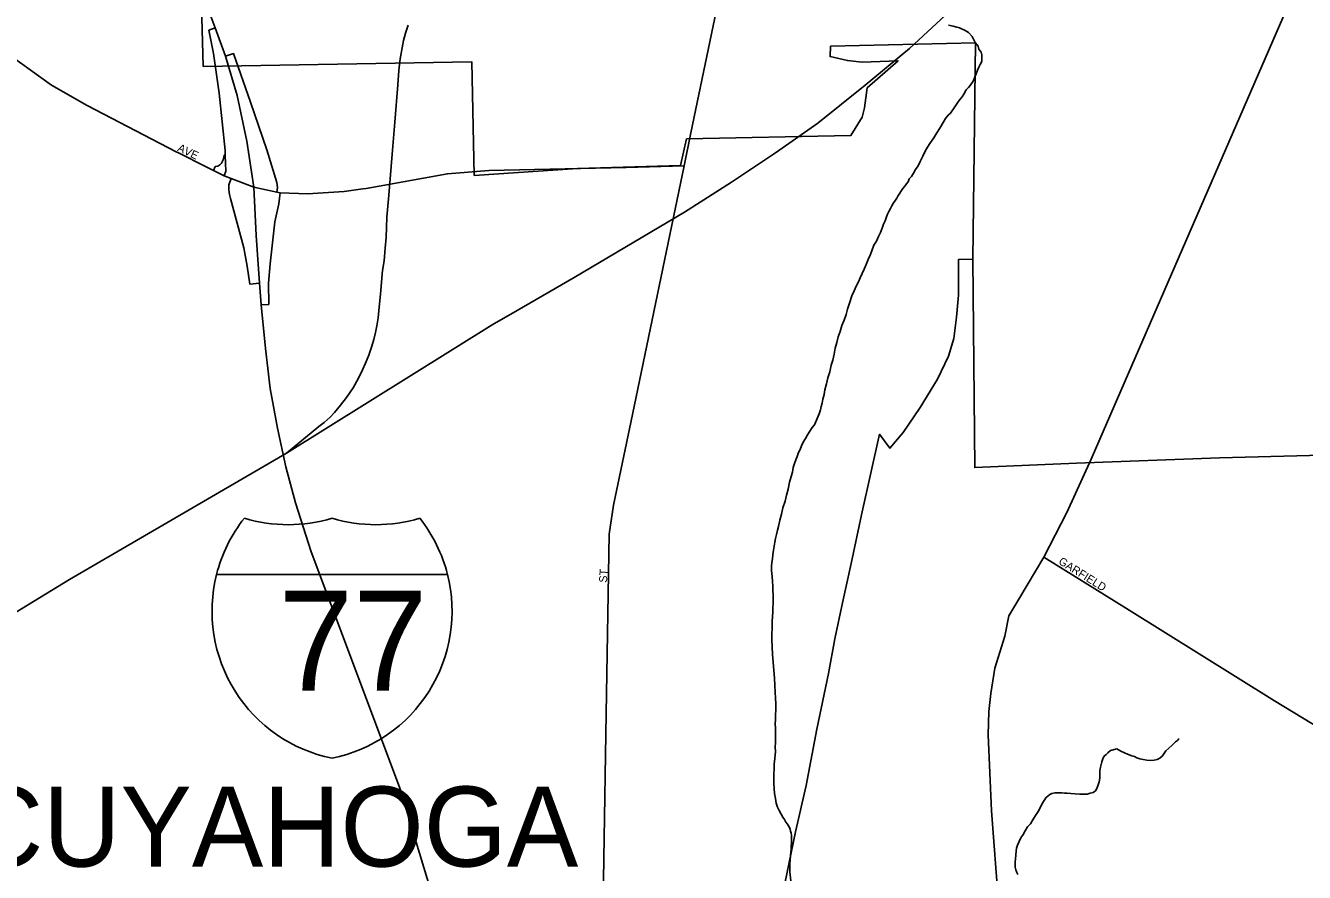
# Model space of a CAD drawing. Extents: x 2010165 to 2382125, y 1060529 to 1407316.
# Drawn here: x 2200334 to 2208326, y 1249641 to 1254931 of the extents above; entities that cross this region are included whole.
import ezdxf

# ---------------------------------------------------------------- set-up
doc = ezdxf.new("R2010")
doc.units = 0
for name, color, linetype in [('GM_X_City_Street', 7, 'Continuous'), ('GM_X_City_Street_Text', 7, 'Continuous'), ('GM_X_Corporation', 7, 'Continuous'), ('GM_X_Corporation_Text', 7, 'Continuous'), ('GM_X_Interchange_Ramps', 7, 'Continuous'), ('GM_X_Interstate_Location', 7, 'Continuous'), ('GM_X_Interstate_Route', 7, 'Continuous'), ('GM_X_Interstate_Shield', 7, 'Continuous'), ('GM_X_Minor_River', 7, 'Continuous'), ('GM_X_Rail_Line', 7, 'Continuous')]:
    doc.layers.add(name, color=color, linetype=linetype)

msp = doc.modelspace()

# ---------------------------------------------------------------- linework, layer by layer
at = {"layer": 'GM_X_City_Street'}
for points in [[(2204491.6, 1254262.1), (2204720.3, 1255361.4), (2204737.7, 1255522.1), (2204713.4, 1257502), (2204639.3, 1260262.6), (2204617.8, 1261061.3)], [(2206993, 1252222.7), (2206999.5, 1252236.7), (2208307.1, 1255250.9), (2208352.6, 1255368.8), (2208516.3, 1255795.8)], [(2200021, 1254876.6), (2200176.1, 1254787.4), (2200496.4, 1254559.7), (2200718.2, 1254431.6), (2201275.7, 1254142.9)], [(2204448.7, 1254055.9), (2204491.6, 1254262.1)], [(2201275.7, 1254142.9), (2201289.2, 1254135.9), (2201461.6, 1254049.7)], [(2201461.6, 1254049.7), (2201508.1, 1254026.5), (2201574.2, 1253993.4), (2201619.6, 1253975.4), (2201759.6, 1253921.7), (2201904.6, 1253891.4), (2201925.1, 1253887.1), (2202095.2, 1253880.6), (2202324.1, 1253895.2), (2202440.9, 1253910.3)], [(2202542.9, 1253927.8), (2202969.9, 1254005.6), (2203228.6, 1254026.6), (2204087.3, 1254044.5), (2204448.7, 1254055.9)], [(2203850.9, 1247649.6), (2203858.9, 1247714.2), (2203892.4, 1247920.6), (2203932.6, 1248817.9), (2203963, 1250634.3), (2203981.3, 1251753.5), (2204008.7, 1251935), (2204127.4, 1252501.3), (2204448.7, 1254055.9)], [(2202440.9, 1253910.3), (2202462, 1253913), (2202542.9, 1253927.8)], [(2206840.7, 1251889), (2206841.3, 1251890), (2206993, 1252222.7)], [(2206696.4, 1251609.7), (2206840.7, 1251889)], [(2205524.1, 1245903), (2205543.7, 1245966.5), (2205886.5, 1247081.7), (2206010.3, 1247420), (2206082, 1247621.4), (2206164.7, 1247891.9), (2206297.8, 1248248.6), (2206355.8, 1248460.3), (2206391.7, 1248634.3), (2206422.4, 1248823.8), (2206430.1, 1248976.5), (2206431.3, 1249033.6), (2206428.5, 1249175.4), (2206414.6, 1249450.6), (2206370.8, 1250025), (2206350, 1250500.3), (2206354.2, 1250646.2), (2206366.7, 1250758.7), (2206391.7, 1250917.2), (2206453.2, 1251117.5), (2206479.2, 1251244.2), (2206541.2, 1251347), (2206696.4, 1251609.7)], [(2206696.4, 1251609.7), (2207213.2, 1251288.7), (2208137.8, 1250712.9), (2208371.2, 1250571.1), (2208470.8, 1250524.1), (2208585, 1250481.9), (2208717.9, 1250452.1), (2208910.3, 1250421.1), (2209085.4, 1250404.9), (2209258, 1250386.3), (2210005.4, 1250333.9), (2210072.1, 1250346), (2210171.5, 1250376.7), (2210300.1, 1250411.7), (2210408.7, 1250449), (2210511.3, 1250484.3), (2210625.9, 1250519.5), (2210755.5, 1250571.9), (2210933.9, 1250664.2), (2211148.2, 1250786.3)]]:
    msp.add_lwpolyline(points, dxfattribs=at)
at = {"layer": 'GM_X_Corporation'}
for points in [[(2211180.3, 1254969.1), (2211214.6, 1252303.6), (2208598.2, 1252252.4), (2207795.7, 1252229.9), (2206901.2, 1252198.4), (2206264.9, 1252169.6), (2206252.4, 1253471.4), (2206269.5, 1254823.3), (2205364.9, 1254801.7), (2205361.6, 1254737.5), (2205469.9, 1254712.5), (2205562.1, 1254703.5), (2205786.2, 1254711.9), (2205594, 1254541.4), (2205577.3, 1254416.8), (2205561.9, 1254358.5), (2205491.1, 1254245.4), (2204464.5, 1254222.9), (2204427.4, 1254058), (2203783.4, 1254037.8), (2203137.3, 1253995), (2203121.8, 1254705.8), (2201444.6, 1254676.1), (2201374.5, 1257208.6)], [(2201374.5, 1257208.6), (2201444.6, 1254676.1), (2203121.8, 1254705.8), (2203137.3, 1253995), (2203783.4, 1254037.8), (2204427.4, 1254058), (2204464.5, 1254222.9), (2205491.1, 1254245.4), (2205561.9, 1254358.5), (2205577.3, 1254416.8), (2205594, 1254541.4), (2205786.2, 1254711.9), (2205562.1, 1254703.5), (2205469.9, 1254712.5), (2205361.6, 1254737.5), (2205364.9, 1254801.7), (2206269.5, 1254823.3), (2206252.4, 1253471.4), (2206164.4, 1253470.3), (2206164.8, 1253247.6), (2206150.4, 1253109.1), (2206133.8, 1252976.5), (2206101, 1252865.9), (2206032.5, 1252722.7), (2205924.4, 1252545.1), (2205818, 1252389.5), (2205735.1, 1252290.4), (2205670, 1252378), (2205557.5, 1251875.3), (2205492.8, 1251569.8), (2205439.5, 1251324.5), (2205391.9, 1251099.3), (2205352.3, 1250884.3), (2205278.1, 1250534.5), (2205211.9, 1250182.8), (2205145, 1249893.3), (2205051.9, 1249441)], [(2205051.9, 1249441), (2205145, 1249893.3), (2205211.9, 1250182.8), (2205278.1, 1250534.5), (2205352.3, 1250884.3), (2205391.9, 1251099.3), (2205439.5, 1251324.5), (2205492.8, 1251569.8), (2205557.5, 1251875.3), (2205670, 1252378), (2205735.1, 1252290.4), (2205818, 1252389.5), (2205924.4, 1252545.1), (2206032.5, 1252722.7), (2206101, 1252865.9), (2206133.8, 1252976.5), (2206150.4, 1253109.1), (2206164.8, 1253247.6), (2206164.4, 1253470.3), (2206252.4, 1253471.4), (2206264.9, 1252169.6), (2206901.2, 1252198.4), (2207795.7, 1252229.9), (2208598.2, 1252252.4)]]:
    msp.add_lwpolyline(points, dxfattribs=at)
at = {"layer": 'GM_X_Interchange_Ramps'}
for points in [[(2201518.6, 1254916.7), (2201480, 1254901.6), (2201508.4, 1254756.7), (2201543.8, 1254509.7), (2201580.7, 1254150.3), (2201581.9, 1254122.6), (2201585, 1254021.3), (2201574.2, 1253993.4)], [(2201904.6, 1253891.4), (2201907.9, 1253918.8), (2201903.3, 1253951.1), (2201842.5, 1254155.5), (2201740.3, 1254452.1), (2201633.1, 1254756), (2201583.9, 1254739.3)], [(2201581.9, 1254122.6), (2201575.4, 1254122.4), (2201573.7, 1254107), (2201569.4, 1254091.7), (2201557.8, 1254072.1), (2201547.3, 1254060.9), (2201534.7, 1254052.6), (2201519.3, 1254050.3), (2201508.1, 1254026.5)], [(2201619.6, 1253975.4), (2201604.6, 1253936.9), (2201603.5, 1253921.7), (2201604.9, 1253904.4), (2201608.5, 1253876.9), (2201614.2, 1253851.9), (2201696.8, 1253542.5), (2201719.2, 1253427.6), (2201734.7, 1253316.5), (2201794.9, 1253321.5)], [(2201806.3, 1253185.6), (2201853.3, 1253189.6), (2201851.7, 1253322.1), (2201862, 1253443.8), (2201892, 1253704.3), (2201917.2, 1253818.5), (2201921, 1253853.9), (2201925.1, 1253887.1)]]:
    msp.add_lwpolyline(points, dxfattribs=at)
at = {"layer": 'GM_X_Interstate_Route'}
for points in [[(2201583.9, 1254739.3), (2201518.6, 1254916.7), (2201469.4, 1255050.6), (2201439.5, 1255114.8)], [(2203086.3, 1248584.8), (2203037.2, 1248792.5), (2202870.3, 1249513.8), (2202672.4, 1250166.4), (2202370.9, 1250972.1), (2202118.9, 1251642.7), (2202020.1, 1251949.8), (2201960.6, 1252174.4), (2201909.1, 1252415.3), (2201862.9, 1252663.9), (2201832.5, 1252914.5), (2201806.3, 1253185.6), (2201794.9, 1253321.5), (2201775.2, 1253620.2), (2201759.6, 1253921.7), (2201716.3, 1254210.1), (2201656.3, 1254495), (2201583.9, 1254739.3)]]:
    msp.add_lwpolyline(points, dxfattribs=at)
at = {"layer": 'GM_X_Interstate_Shield'}
for p, q in [((2201527.6, 1251502.2), (2202970.4, 1251502.2)), ((2202970.4, 1251502.2), (2201527.6, 1251502.2)), ((2202970.4, 1251502.2), (2201527.6, 1251502.2))]:
    msp.add_line(p, q, dxfattribs=at)
for centre, start, end in [((2202436.5, 1251272.3), 141.66896, 165.80665), ((2201975.1, 1252750.3), 253.00908, 286.99093), ((2202523, 1252750.3), 253.00908, 286.99093), ((2202061.5, 1251272.3), 14.19335, 38.33104), ((2202436.5, 1251272.3), 165.80665, 258.46304), ((2202061.5, 1251272.3), 281.53696, 14.19335)]:
    msp.add_arc(centre, 937.5, start, end, dxfattribs=at)
at = {"layer": 'GM_X_Minor_River'}
for points in [[(2205587, 1253438.1), (2205598.5, 1253470.3), (2205612.2, 1253496.6), (2205621.8, 1253524.8), (2205635.4, 1253559), (2205651.1, 1253585.3), (2205664.7, 1253613.6), (2205676.4, 1253637.8), (2205686.1, 1253666), (2205695.7, 1253690.2), (2205705.5, 1253710.4), (2205711.2, 1253730.5), (2205720.9, 1253752.7), (2205728.7, 1253768.8), (2205738.5, 1253789), (2205746.3, 1253805.2), (2205758.1, 1253823.4), (2205765.9, 1253833.5), (2205777.7, 1253853.7), (2205785.5, 1253865.8), (2205817, 1253912.4), (2205828.8, 1253928.6), (2205838.6, 1253942.7), (2205848.5, 1253954.9), (2205856.2, 1253973), (2205870, 1253989.3), (2205881.8, 1254009.5), (2205895.5, 1254031.7), (2205911.2, 1254056), (2205924.9, 1254082.2), (2205940.5, 1254114.5), (2205960, 1254154.9), (2205985.5, 1254195.3), (2206009.1, 1254229.7), (2206028.7, 1254262.1), (2206046.3, 1254290.4), (2206067.9, 1254326.7), (2206083.6, 1254351), (2206099.3, 1254371.3), (2206113.2, 1254383.5), (2206123, 1254397.6), (2206132.9, 1254411.8), (2206144.6, 1254430), (2206158.4, 1254448.2), (2206172.2, 1254468.5), (2206185.9, 1254486.7), (2206197.8, 1254502.9), (2206211.4, 1254529.1), (2206227.3, 1254543.4), (2206237.1, 1254557.5), (2206244.9, 1254569.7), (2206252.8, 1254579.8), (2206262.6, 1254598), (2206266.4, 1254610.1), (2206274.2, 1254630.2), (2206281.9, 1254652.4), (2206291.7, 1254670.6), (2206299.4, 1254688.7), (2206305.3, 1254698.8), (2206309.2, 1254710.9), (2206309, 1254724.9), (2206310.6, 1254749.1), (2206306.4, 1254765.1), (2206296.2, 1254775), (2206290.1, 1254784.9), (2206285.8, 1254802.9), (2206267.5, 1254824.8), (2206248.9, 1254862.7), (2206226.5, 1254888.5), (2206206.3, 1254900.3), (2206192.2, 1254906.1), (2206182.1, 1254912), (2206170, 1254917.9), (2206153.9, 1254921.7), (2206129.8, 1254927.4), (2206101.6, 1254933.1)], [(2205009.8, 1250222.6), (2205009.3, 1250254.7), (2205010.9, 1250286.8), (2205012.5, 1250316.9), (2205016, 1250353.1), (2205019.4, 1250395.2), (2205019, 1250423.3), (2205020.7, 1250451.4), (2205020.3, 1250475.5), (2205020, 1250497.6), (2205019.7, 1250519.6), (2205019.4, 1250541.7), (2205019.1, 1250567.8), (2205020.7, 1250595.9), (2205020.3, 1250626), (2205021.9, 1250654.1), (2205021.3, 1250694.2), (2205020.9, 1250728.3), (2205018.3, 1250766.4), (2205015.7, 1250808.6), (2205013.1, 1250854.7), (2205001.1, 1251001), (2204998.4, 1251049.1), (2204997.8, 1251093.3), (2204997.3, 1251131.4), (2204998.8, 1251163.5), (2205000.2, 1251207.7), (2205001.8, 1251239.8), (2205003.4, 1251265.9), (2205003.1, 1251294), (2205004.7, 1251322.1), (2205006.3, 1251350.2), (2205005.9, 1251376.3), (2205003.6, 1251400.3), (2205003.2, 1251428.4), (2205000.8, 1251458.5), (2204998.4, 1251488.6), (2204995.8, 1251526.7), (2204995.4, 1251554.8), (2204997.2, 1251576.8), (2205000.9, 1251599), (2205004.5, 1251627.1), (2205008.1, 1251653.2), (2205011.8, 1251679.4), (2205015.5, 1251703.5), (2205021.1, 1251727.6), (2205026.8, 1251751.8), (2205032.5, 1251777.9), (2205038.1, 1251802.1), (2205047.7, 1251840.3), (2205057.1, 1251878.6), (2205066.6, 1251918.8), (2205080.1, 1251959.1), (2205089.6, 1251997.3), (2205099.1, 1252035.6), (2205108.5, 1252077.8), (2205118.1, 1252114.1), (2205125.7, 1252142.2), (2205131.3, 1252170.4), (2205139, 1252194.6), (2205146.7, 1252218.8), (2205156.4, 1252238.9), (2205164.1, 1252263.1), (2205173.9, 1252283.3), (2205183.6, 1252305.5), (2205193.3, 1252327.7), (2205207, 1252351.9), (2205220.7, 1252374.2), (2205234.5, 1252396.4), (2205250.1, 1252420.7), (2205264, 1252436.9), (2205293.1, 1252505.5), (2205300.8, 1252529.6), (2205306.5, 1252551.8), (2205312.2, 1252571.9), (2205315.9, 1252598), (2205323.5, 1252626.2), (2205329.1, 1252656.4), (2205338.6, 1252692.6), (2205348.1, 1252730.8), (2205359.6, 1252767.1), (2205369.1, 1252809.4), (2205378.7, 1252841.6), (2205386.2, 1252877.8), (2205393.7, 1252916), (2205403.2, 1252952.2), (2205412.8, 1252986.5), (2205424.3, 1253020.7), (2205435.8, 1253057), (2205449.4, 1253091.3), (2205461, 1253125.5), (2205470.5, 1253159.7), (2205482, 1253196), (2205497.4, 1253242.3), (2205511, 1253274.6), (2205524.7, 1253302.8), (2205538.3, 1253331.1), (2205550, 1253355.3), (2205561.7, 1253381.6), (2205573.3, 1253409.8), (2205587, 1253438.1)], [(2207037.1, 1250186.8), (2207042.8, 1250206.9), (2207046.5, 1250229.1), (2207046.2, 1250251.1), (2207047.9, 1250275.2), (2207051.6, 1250297.4), (2207055.3, 1250315.5), (2207059.1, 1250331.6), (2207063, 1250343.6), (2207068.8, 1250355.8), (2207076.6, 1250369.9), (2207086.6, 1250378.1), (2207096.4, 1250388.2), (2207114.3, 1250402.4), (2207154.2, 1250413), (2207178.5, 1250397.2), (2207200.7, 1250387.4), (2207220.9, 1250379.7), (2207247, 1250369.9), (2207263.2, 1250364.1), (2207279.3, 1250356.3), (2207297.4, 1250350.5), (2207317.5, 1250346.7), (2207341.7, 1250341), (2207365.7, 1250339.3), (2207385.8, 1250341.5), (2207405.8, 1250345.8), (2207421.7, 1250354), (2207439.5, 1250368.3), (2207459.1, 1250400.6), (2207496.8, 1250433.2), (2207520.5, 1250455.5), (2207532.4, 1250465.7), (2207538.3, 1250473.8), (2207542.3, 1250473.8)], [(2205123.7, 1249517.6), (2205110, 1249641.9), (2205109.6, 1249669.9), (2205109.2, 1249696), (2205110.9, 1249720.1), (2205114.6, 1249746.2), (2205116.3, 1249768.3), (2205118, 1249786.4), (2205117.8, 1249804.5), (2205119.5, 1249822.6), (2205119.3, 1249840.6), (2205121.1, 1249854.7), (2205120.8, 1249872.7), (2205118.7, 1249884.8), (2205114.5, 1249898.8), (2205112.3, 1249910.8), (2205108.1, 1249920.8), (2205102, 1249930.7), (2205095.8, 1249942.7), (2205085.6, 1249954.6), (2205077.4, 1249970.5), (2205065.1, 1249986.4), (2205054.9, 1250004.4), (2205042.5, 1250028.3), (2205032.2, 1250048.3), (2205023.8, 1250074.2), (2205019.4, 1250102.3), (2205015, 1250134.3), (2205012.6, 1250164.4), (2205010.2, 1250194.5), (2205009.8, 1250222.6)], [(2206535.5, 1249626.9), (2206529.3, 1249640.9), (2206523.1, 1249656.9), (2206518.9, 1249672.9), (2206518.6, 1249691), (2206518.4, 1249707), (2206520.2, 1249725.1), (2206523.5, 1249773.3), (2206527.3, 1249791.4), (2206533, 1249811.5), (2206542.7, 1249833.7), (2206552.5, 1249855.9), (2206568.2, 1249878.2), (2206579.9, 1249900.4), (2206595.6, 1249924.6), (2206613.4, 1249944.9), (2206629.1, 1249969.2), (2206644.8, 1249995.5), (2206666.4, 1250027.8), (2206678, 1250054.1), (2206689.8, 1250072.3), (2206695.7, 1250084.4), (2206703.5, 1250096.5), (2206709.4, 1250106.6), (2206723.2, 1250118.8), (2206735.2, 1250127), (2206747.1, 1250133.2), (2206765.1, 1250137.4), (2206793.2, 1250137.7), (2206809.2, 1250137.9), (2206825.3, 1250136.1), (2206843.3, 1250136.3), (2206865.4, 1250134.6), (2206893.5, 1250130.9), (2206921.6, 1250129.2), (2206947.6, 1250129.6), (2206967.7, 1250129.8), (2206987.6, 1250136.1), (2207005.6, 1250140.3), (2207019.5, 1250150.5), (2207029.3, 1250164.7), (2207037.1, 1250186.8)]]:
    msp.add_lwpolyline(points, dxfattribs=at)
at = {"layer": 'GM_X_Rail_Line'}
for points in [[(2205885.8, 1254815.7), (2206334.2, 1255231.1), (2206900, 1255834.3), (2206923.1, 1255858.7)], [(2201963.7, 1252260.7), (2202167.2, 1252425.9), (2202200.6, 1252451.8), (2202237.8, 1252484.4), (2202265, 1252514.9), (2202301.4, 1252560.1), (2202338.6, 1252608.6), (2202381.6, 1252668.3), (2202413.8, 1252727.7), (2202439.8, 1252780), (2202458.6, 1252822.2), (2202478.2, 1252871.1), (2202495.4, 1252922.5), (2202509.1, 1252969.3), (2202520.4, 1253014.1), (2202528.4, 1253055.5), (2202536.7, 1253105.6), (2202542.2, 1253150.3), (2202551, 1253252.8), (2202564.7, 1253400.8), (2202573.9, 1253461.8), (2202580.6, 1253541.2), (2202586.5, 1253606.4), (2202591.9, 1253733.5), (2202604, 1253871.9), (2202626.6, 1254152.8), (2202640.8, 1254327.5), (2202660.5, 1254562.1), (2202666.7, 1254651.1), (2202674.7, 1254723), (2202686.4, 1254793.2), (2202696.4, 1254837.1), (2202709, 1254884.4), (2202724.4, 1254933.7)], [(2203405.5, 1253150.8), (2203762.6, 1253358.4), (2204450.8, 1253766.5), (2204745.2, 1253953.4), (2205020.8, 1254137.2), (2205283.8, 1254321.5), (2205580.3, 1254559.2), (2205857, 1254788.9), (2205885.8, 1254815.7)], [(2201963.7, 1252260.7), (2203250.4, 1253060.7), (2203405.5, 1253150.8)], [(2196915, 1249208.5), (2198388.3, 1250115.8), (2200608.2, 1251471.3), (2201963.7, 1252260.7)]]:
    msp.add_lwpolyline(points, dxfattribs=at)

# ---------------------------------------------------------------- texts
at = {"layer": 'GM_X_City_Street_Text'}
for s, rotation, p in [('AVE', 334.29613, (2201278.7, 1254150.4)), ('GARFIELD', 327.90745, (2206784, 1251571.5)), ('ST', 86.42621, (2203966.8, 1251449.7))]:
    msp.add_text(s, height=50, rotation=rotation, dxfattribs=at).set_placement(p)
at = {"layer": 'GM_X_Corporation_Text'}
msp.add_text('CUYAHOGA', height=500, rotation=0.00001, dxfattribs=at).set_placement((2199961.2, 1249676.9))
at = {"layer": 'GM_X_Interstate_Location'}
for s in ['-', '.', ',']:
    msp.add_text(s, height=1, dxfattribs=at).set_placement((2202248.8, 1251103.2))
msp.add_text('77', height=1, rotation=0.00001, dxfattribs=at).set_placement((2202044.6, 1250896.2))
at = {"layer": 'GM_X_Interstate_Shield'}
msp.add_text('77', height=625, dxfattribs=at).set_placement((2201915, 1250775.6))

doc.saveas('drawing.dxf')
